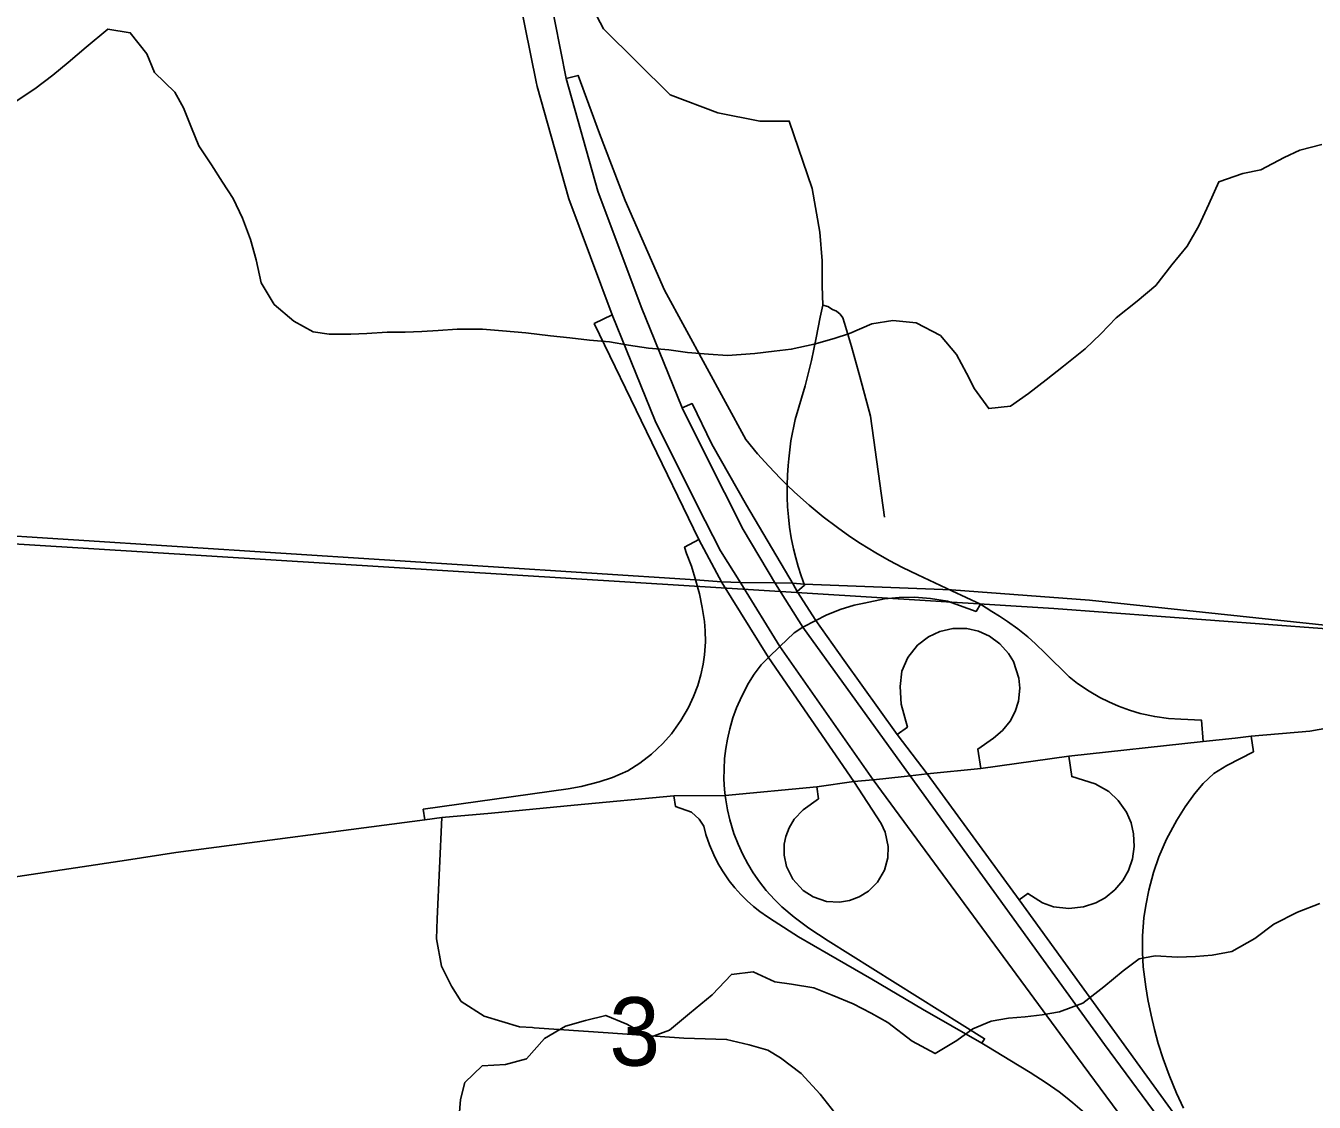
# Model space of a CAD drawing. Extents: x 114843 to 284848, y 317643 to 566895.
# Drawn here: x 244559 to 248717, y 391884 to 395358 of the extents above; entities that cross this region are included whole.
import ezdxf

# ---------------------------------------------------------------- set-up
doc = ezdxf.new("R2010")
doc.units = 0
for name, color, linetype in [('GM_X_City_Street', 7, 'Continuous'), ('GM_X_County_Road', 7, 'Continuous'), ('GM_X_Interchange_Ramps', 7, 'Continuous'), ('GM_X_Interstate_Route', 7, 'Continuous'), ('GM_X_Minor_River', 7, 'Continuous'), ('GM_X_Section', 7, 'Continuous'), ('GM_X_Section_Text', 7, 'Continuous'), ('GM_X_State_Route', 7, 'Continuous'), ('GM_X_Township', 7, 'Continuous')]:
    doc.layers.add(name, color=color, linetype=linetype)

msp = doc.modelspace()

# ---------------------------------------------------------------- linework, layer by layer
at = {"layer": 'GM_X_City_Street'}
msp.add_lwpolyline([(247330.1, 393772.7), (247285.7, 394098), (247251.1, 394226.8), (247223.7, 394323.4), (247201.5, 394398.3), (247195.7, 394415.8), (247187.2, 394427), (247175.3, 394436.7), (247162.6, 394443), (247147.8, 394452.7), (247131.6, 394456.1), (247129, 394519.2), (247129.2, 394599.2), (247121.5, 394691.7), (247096.6, 394833.3), (247023.1, 395050.7), (246928.3, 395050), (246792.4, 395077.2), (246638.3, 395135.1), (246424.1, 395348.7), (246335.8, 395517.2), (246301.4, 395673.3), (246274.3, 395875.6), (246249.3, 396144.4)], dxfattribs=at)
at = {"layer": 'GM_X_County_Road'}
for points in [[(246194.9, 392124.5), (246152.5, 392127.4), (246038.4, 392161.2), (245964.2, 392209.2), (245933.5, 392258.6), (245900.6, 392323.3), (245885, 392410.7), (245887, 392475.7), (245902.1, 392802.3)], [(247215.9, 391626.9), (247217.8, 391664.9), (247213.8, 391728.8), (247198.3, 391785.6), (247170.4, 391849.2), (247122.5, 391909.9), (247061.2, 391976.1), (246995.2, 392027.1), (246954.2, 392051.7), (246893.8, 392069), (246820.9, 392086.2), (246683.1, 392090.6), (246438.8, 392108), (246200.2, 392124.2), (246194.9, 392124.5)]]:
    msp.add_lwpolyline(points, dxfattribs=at)
at = {"layer": 'GM_X_Interchange_Ramps'}
for points in [[(247640.1, 393491.4), (247547.4, 393534.7), (247438.5, 393585.6), (247388.3, 393609.8), (247345.2, 393632.5), (247302.7, 393656.6), (247253, 393687.3), (247218.4, 393710.2), (247178.6, 393738.3), (247132, 393773.7), (247087, 393810.8), (247039.5, 393853.2), (247016.4, 393875.7), (246995.1, 393896.5), (246957, 393936.4), (246921.1, 393976.9), (246883, 394023.3), (246620.1, 394505), (246493.5, 394794.7), (246410.7, 395010.3), (246341.9, 395198.3), (246303.1, 395187.8)], [(246451.9, 394425.8), (246393.8, 394397), (246730.9, 393700.1)], [(247049, 393532.1), (247072.7, 393552.6), (247061.8, 393582.4), (247051.9, 393613.2), (247044.1, 393640.8), (247036.9, 393670.4), (247029.7, 393705.8), (247024.3, 393739.4), (247020.2, 393773.4), (247017.6, 393805.5), (247016.3, 393835.7), (247015.9, 393861.9), (247016.4, 393875.7), (247017.4, 393907.9), (247019.7, 393938.6), (247022.1, 393960.9), (247027.7, 394018.1), (247042.4, 394087.7), (247074.5, 394196.4), (247095, 394278.4), (247110.2, 394350.9), (247122.5, 394418.2), (247131.6, 394456.1)], [(247049, 393532.1), (247035.7, 393555.9), (246884.6, 393811.4), (246773.2, 394007.5), (246709.7, 394139.1), (246677.3, 394124.9)], [(246730.9, 393700.1), (246685.2, 393675.6), (246692, 393655.2), (246707.1, 393614.4), (246722.1, 393567), (246733, 393524.8), (246742.2, 393480.3), (246749.1, 393435.6), (246752.2, 393405.4), (246752.5, 393369.3), (246749.6, 393328.2), (246745.2, 393297.8), (246737.7, 393263), (246727.6, 393228.4), (246714.4, 393193), (246697.9, 393157.4), (246673.5, 393115.4), (246643, 393073.3), (246614.8, 393041.3), (246578.4, 393007.1), (246540.9, 392978.3), (246502.2, 392953.8), (246452.4, 392931.8), (246409.3, 392917.9), (246352.1, 392903.2), (246309.5, 392895), (245841.9, 392829.4), (245846.8, 392795)], [(246730.9, 393700.1), (246805.4, 393561.1), (246956.6, 393319.3), (247232, 392919), (247319.3, 392783), (247332.6, 392754.9), (247342.4, 392708.7), (247341.1, 392673), (247330, 392632.7), (247307.7, 392594.2), (247279.3, 392565.4), (247248.8, 392546.1), (247217.1, 392534.3), (247185.4, 392529.1), (247143.3, 392531.7), (247100.2, 392546.1), (247067.8, 392566.8), (247034.6, 392603.5), (247014.7, 392644.2), (247006.9, 392681), (247007.2, 392716.2), (247012.1, 392741.4), (247022.6, 392769.7), (247038.8, 392796.8), (247067.8, 392827.3), (247117.9, 392863.4), (247112.3, 392901.7)], [(247640.1, 393491.4), (247626, 393468.2), (247533.5, 393500.7), (247478.7, 393509.6), (247427.6, 393514.3), (247377.9, 393512.5), (247330.4, 393508.5), (247264.3, 393495.1), (247232.6, 393488.4), (247187.4, 393474.4), (247142.2, 393456.1), (247109, 393439.1), (247067, 393416.7), (247038.9, 393399), (246992.2, 393354.8), (246956.6, 393319.3), (246932.9, 393295.3), (246910, 393265.2), (246891.7, 393235.9), (246869.6, 393194.2), (246853.1, 393156.5), (246841.5, 393124.3), (246831.1, 393089), (246823.6, 393056), (246818.3, 393025.1), (246814.6, 392993.4), (246812.6, 392958.9), (246812.5, 392926.1), (246814.4, 392892.7), (246816.5, 392874.2), (246818.2, 392859.9), (246823.8, 392827.2), (246831.3, 392794.7), (246844.4, 392751.5), (246857.7, 392716.5), (246872.9, 392683.3), (246888.9, 392653.3), (246906.5, 392624.4), (246926.8, 392595.2), (246948.9, 392567.1), (246975, 392538), (246999.5, 392514), (247038.7, 392480.8), (247086.1, 392445.5), (247149.2, 392404.1), (247653.3, 392088.7), (247644.8, 392073.8)], [(247371.3, 393070.1), (247199.8, 393309.9), (247109, 393439.1), (247049, 393532.1)], [(248358.9, 393048), (248353.5, 393116.4), (248286.6, 393119.7), (248246.6, 393122.4), (248202.6, 393128.5), (248156, 393138.7), (248120.7, 393149.1), (248085.6, 393161.9), (248054.2, 393175.6), (248025, 393190.3), (247990.4, 393210.4), (247953.5, 393235.7), (247926.1, 393257.2), (247848.8, 393333.6), (247817.9, 393363.3), (247792.6, 393385.6), (247760.6, 393411.3), (247727.4, 393435.7), (247701.2, 393453.1), (247677, 393467.7), (247640.1, 393491.4)], [(247371.3, 393070.1), (247404.2, 393094.2), (247384.5, 393168.9), (247381.3, 393225.7), (247386.1, 393275.1), (247405.4, 393319), (247436.5, 393358.5), (247472.4, 393386.2), (247508.5, 393403.1), (247551.5, 393412.8), (247596.3, 393412.4), (247633.4, 393404.1), (247668.9, 393388.3), (247703, 393363.5), (247730.6, 393332.5), (247746.5, 393306.2), (247764, 393252.9), (247766.9, 393220.5), (247762.6, 393178.4), (247752, 393144.6), (247735.9, 393114.1), (247711.2, 393083.1), (247681.7, 393058.5), (247631.2, 393023.6), (247641.2, 392961)], [(247764.9, 392536.6), (247467.8, 392943.5), (247371.3, 393070.1)], [(248295, 391864), (248272.5, 391912.6), (248248.7, 391970.5), (248229.6, 392024), (248213.9, 392073.7), (248201.5, 392118.8), (248190.7, 392164.1), (248180.4, 392214.9), (248173.5, 392255.7), (248165.4, 392320.8), (248162.9, 392367.1), (248163.3, 392420.4), (248167.8, 392478.6), (248173.3, 392518.6), (248183.2, 392568.2), (248198.7, 392625.5), (248216.2, 392676), (248240.6, 392732.6), (248273.4, 392794.4), (248300.3, 392836.9), (248330.5, 392878.6), (248358.4, 392912.5), (248393.2, 392944.3), (248434.7, 392971), (248520.9, 393015.1), (248513.9, 393064.9)], [(247925.2, 393000.9), (247934.5, 392935), (248010.5, 392911.8), (248053.9, 392886.3), (248084.5, 392857.7), (248111.1, 392819.6), (248126, 392785.2), (248134.4, 392749.5), (248136.4, 392709.5), (248130.5, 392668.8), (248117.6, 392631.7), (248099.5, 392599.7), (248074, 392569.3), (248042.3, 392543.6), (248012.4, 392527.2), (247972.3, 392513.8), (247925.2, 392508.7), (247876, 392514.8), (247840.4, 392527), (247793.4, 392557.6), (247764.9, 392536.6)], [(246650.7, 392872.2), (246655.5, 392838.6), (246707.4, 392820.1), (246732.7, 392797.3), (246746.9, 392774.7), (246754.2, 392747.7), (246765.4, 392714.9), (246779.5, 392681.9), (246792.7, 392655.8), (246807.6, 392630.4), (246829.4, 392598.4), (246847.8, 392575.2), (246866.8, 392553.8), (246887.2, 392533.5), (246907.4, 392515.6), (246928.6, 392498.8), (246952.4, 392482), (246974.7, 392468.1), (247052.8, 392417.1), (247150.1, 392361.3), (247289.2, 392281.3), (247453.4, 392183.9), (247644.8, 392073.8)], [(248700.5, 391157.9), (248750.8, 391191.3), (248267.3, 391842.7), (247764.9, 392536.6)], [(247644.8, 392073.8), (247665.9, 392061.7), (247735.3, 392019.7), (247800.6, 391979.4), (247852.3, 391946.5), (247894.2, 391916.8), (247914.3, 391900.7)], [(247914.3, 391900.7), (247938.5, 391881.3), (247976, 391849.4), (248007, 391819.6), (248044.7, 391784.3), (248105.3, 391719.5), (248204.7, 391591.4), (248335.8, 391418.8), (248380.1, 391449.7)]]:
    msp.add_lwpolyline(points, dxfattribs=at)
at = {"layer": 'GM_X_Interstate_Route'}
for points in [[(245623.6, 401142.7), (245768.5, 400960.7), (245890.2, 400787.9), (245934.3, 400722.8), (246015.6, 400575.7), (246106.2, 400387.6), (246174.5, 400235.2), (246237.1, 400060.8), (246301.2, 399849.3), (246349, 399644.6), (246401.2, 399308), (246413.7, 399029), (246402.9, 398752.1), (246363.8, 398400.9), (246309.9, 398006.7), (246200.9, 397228.8), (246163.2, 396833.6), (246156.8, 396600.8), (246156.9, 396417.8), (246169.5, 396128.3), (246189.8, 395876), (246215.8, 395641.1), (246248.4, 395466.5), (246303.1, 395187.8)], [(246072.5, 396009.3), (246103.8, 395745.3), (246152.3, 395444.5), (246206.8, 395177.7)], [(246206.8, 395177.7), (246209.9, 395162.4), (246312.1, 394799.4), (246451.9, 394425.8)], [(246303.1, 395187.8), (246405.3, 394824.8), (246545.1, 394451.2), (246677.3, 394124.9), (246754.1, 393971.1), (246874.7, 393732.6), (246979.1, 393556.8), (247067, 393416.7), (247413.4, 392937.1), (248040.2, 392070.4), (248459.4, 391501.5), (248700.5, 391157.9), (248995, 390761.4), (249194.9, 390475.9), (249325.2, 390290.5), (249412.4, 390144.3), (249538.5, 389896.4), (249615.3, 389737.3)], [(246451.9, 394425.8), (246590.9, 394082.7), (246727.5, 393809.3), (246801.3, 393663.8), (246866.4, 393558.7), (246992.2, 393354.8), (247278.4, 392945.6)], [(247278.4, 392945.6), (247293.6, 392923.8), (247953.8, 392028.2), (248380.1, 391449.7)]]:
    msp.add_lwpolyline(points, dxfattribs=at)
at = {"layer": 'GM_X_Minor_River'}
for points in [[(244525, 395112.9), (244588.9, 395155.1), (244646.7, 395199.2), (244696.6, 395239.4), (244754.4, 395289.5), (244824.3, 395347.7), (244896.2, 395335.8), (244950.1, 395267.7), (244974.2, 395207.6), (245040.1, 395143.6), (245068.1, 395093.5), (245094.2, 395029.4), (245118.2, 394971.4), (245158.2, 394909.3), (245194.2, 394853.2), (245228.2, 394801.2), (245258.2, 394737.1), (245284.3, 394669), (245302.3, 394602.9), (245318.4, 394528.8), (245360.4, 394458.7), (245424.3, 394404.7), (245486.3, 394370.7), (245538.2, 394362.7), (245608.1, 394362.8), (245660, 394364.9), (245725.9, 394369), (245783.8, 394369), (245837.7, 394371.1), (245889.6, 394375.2), (245951.5, 394379.2), (246033.3, 394379.3), (246097.2, 394373.4), (246173.1, 394367.5), (246253, 394357.5), (246314.9, 394351.6), (246378.8, 394343.7), (246442.7, 394337.7), (246504.6, 394327.8), (246568.5, 394317.8), (246634.4, 394311.9), (246694.3, 394304), (246762.2, 394298), (246824.1, 394294.1), (246912, 394300.2), (246973.9, 394308.3), (247029.8, 394314.4), (247103.6, 394330.5), (247167.5, 394348.6), (247217.4, 394364.7), (247289.3, 394396.8), (247357.1, 394406.9), (247433, 394399), (247510.9, 394359), (247562.9, 394297), (247594.9, 394236.9), (247620.9, 394186.8), (247666.9, 394122.8), (247736.8, 394130.8), (247794.7, 394171), (247852.5, 394215.1), (247908.4, 394259.3), (247978.2, 394315.5), (248028.1, 394363.6), (248077.9, 394415.8), (248145.8, 394469.9), (248205.6, 394520.1), (248257.5, 394586.3), (248307.3, 394646.5), (248345.2, 394712.6), (248377.1, 394782.8), (248408.9, 394855), (248486.8, 394881.1), (248544.7, 394893.2), (248620.5, 394933.4), (248670.4, 394957.4), (248742.2, 394975.6)], [(245958.3, 391838.6), (245962.2, 391892.7), (245976.1, 391946.8), (246032, 392001), (246107.8, 392005.1), (246175.7, 392023.2), (246233.5, 392089.4), (246301.4, 392129.5), (246365.3, 392147.6), (246431.1, 392163.7), (246499, 392135.7), (246575, 392093.8), (246636.8, 392115.9), (246700.7, 392170), (246774.5, 392230.2), (246836.3, 392296.4), (246906.2, 392304.5), (246976.1, 392272.6), (247030, 392264.6), (247101.9, 392252.7), (247161.9, 392228.7), (247229.8, 392200.7), (247287.7, 392170.7), (247341.7, 392140.7), (247419.6, 392080.7), (247493.5, 392040.7), (247563.4, 392082.9), (247615.2, 392121), (247675.1, 392145.1), (247731, 392155.2), (247784.9, 392159.3), (247838.8, 392165.3), (247894.7, 392175.4), (247970.6, 392203.6), (248038.4, 392255.8), (248100.2, 392307.9), (248152.1, 392346), (248204, 392356.1), (248275.9, 392352.2), (248333.8, 392354.3), (248387.7, 392358.3), (248451.6, 392370.4), (248525.4, 392412.6), (248587.3, 392458.8), (248663.1, 392496.9), (248735, 392525)]]:
    msp.add_lwpolyline(points, dxfattribs=at)
at = {"layer": 'GM_X_Section'}
msp.add_lwpolyline([(243981.9, 393720), (247877, 393477.7), (249262.1, 393374.2), (249080.6, 390631), (246433.1, 390806.1), (243778.4, 390980.8)], close=True, dxfattribs=at)
at = {"layer": 'GM_X_State_Route'}
for points in [[(248462.2, 393059.3), (248513.9, 393064.9), (248702.7, 393081.2), (249917.4, 393297.5), (250457.7, 393390.3), (250539.8, 393406.7)], [(247324.9, 392927.3), (247413.4, 392937.1), (247467.8, 392943.5), (247641.2, 392961), (247925.2, 393000.9), (248358.9, 393048), (248462.2, 393059.3)], [(246329.5, 392842), (246650.7, 392872.2), (246816.5, 392874.2), (247112.3, 392901.7), (247232, 392919), (247293.6, 392923.8), (247324.9, 392927.3)], [(244884.1, 392665.3), (245043.8, 392689.5), (245846.8, 392795), (245902.1, 392802.3), (246061.9, 392816.7), (246329.5, 392842)], [(243444.9, 392442.7), (244181.4, 392559.3), (244884.1, 392665.3)]]:
    msp.add_lwpolyline(points, dxfattribs=at)
at = {"layer": 'GM_X_Township'}
for points in [[(249916.2, 393300.3), (247991.6, 393503.9), (247546.2, 393537.6), (247071.5, 393555.5), (247034.5, 393558.7), (246977.9, 393559.7), (246865.2, 393561.5), (246804.2, 393563.9), (246720.9, 393569.8), (242704.5, 393828.6), (243064.4, 400181.7), (243087.4, 400588.1), (243134.8, 401539)], [(230250.7, 394593.6), (238098.7, 394119.3), (238587.2, 394082.8), (238882.5, 394062.4), (241807, 393860.7), (241825.9, 393859.7), (242151.2, 393842.6), (242589.8, 393826.6), (242704.5, 393828.6), (246720.9, 393569.8), (246804.2, 393563.9), (246865.2, 393561.5), (246977.9, 393559.7), (247034.5, 393558.7), (247071.5, 393555.5), (247546.2, 393537.6), (247991.6, 393503.9), (249916.2, 393300.3)]]:
    msp.add_lwpolyline(points, dxfattribs=at)

# ---------------------------------------------------------------- texts
at = {"layer": 'GM_X_Section_Text'}
msp.add_text('3', height=221, rotation=0.4148, dxfattribs=at).set_placement((246442.7, 392000.9))

doc.saveas('drawing.dxf')
